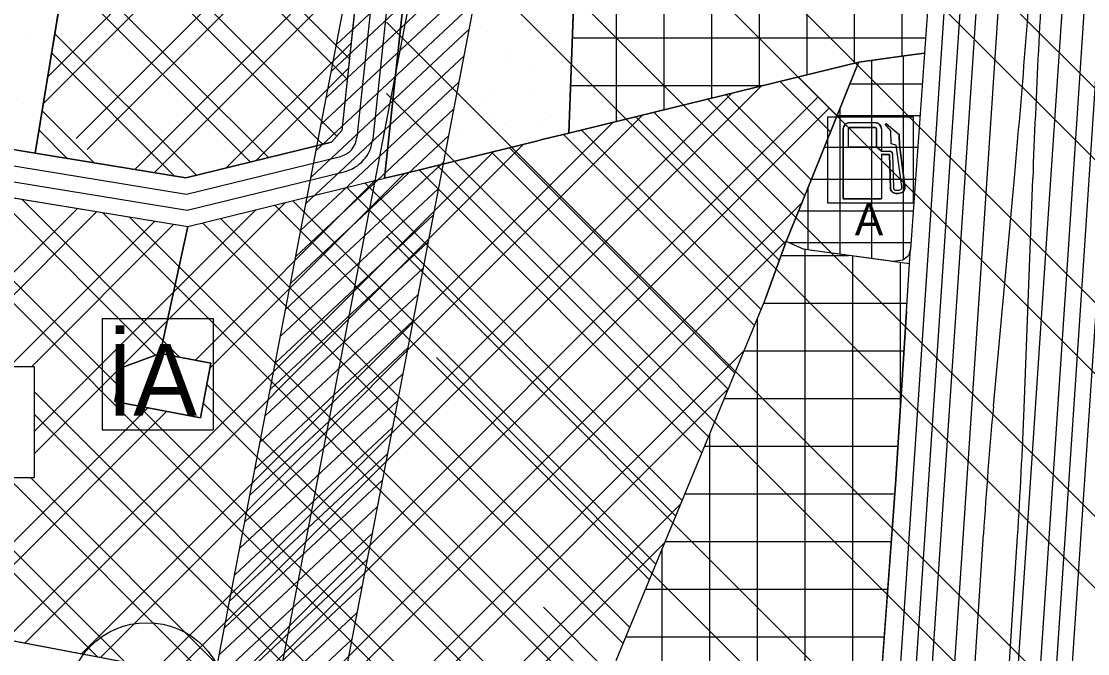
# Model space of a CAD drawing. Extents: x 419109 to 421295, y 4452223 to 4457798.
# Drawn here: x 419965 to 420300.6, y 4455976.5 to 4456175.4 of the extents above; entities that cross this region are included whole.
import ezdxf

# ---------------------------------------------------------------- set-up
doc = ezdxf.new("R2010")
doc.units = 0
for name, color, linetype in [('ADAKENARI', 7, 'Continuous'), ('KALDIRIM_FAT', 7, 'Continuous'), ('KD_DAIRE', 7, 'Continuous'), ('PL_AYA_PARK_DINLENME', 7, 'Continuous'), ('PL_BAKIM_AKARYAKIT', 7, 'Continuous'), ('PL_K_DEPOLAMA', 7, 'Continuous'), ('PL_SAY_DINI_TESIS', 7, 'Continuous'), ('PL_TİCARET', 7, 'Continuous'), ('PL_TOPLU_ISYERI', 7, 'Continuous'), ('RAYLI_TOPLU_TAŞIMA_HATTI', 7, 'Continuous'), ('SEMBOL_FAT', 7, 'Continuous'), ('SN_TR_SIVILASMA', 7, 'Continuous'), ('TA_ENH_154', 7, 'Continuous'), ('TA_ENH_KORUMA', 7, 'Continuous'), ('TA_ENH_TARAMA', 7, 'Continuous'), ('TRFAT_AKARYAKITSERVİ', 7, 'Continuous'), ('TRFAT_DEPOLAMA', 7, 'Continuous'), ('TRFAT_PARKALANI', 7, 'Continuous'), ('TRFAT_TİCARET', 7, 'Continuous'), ('TRFAT_TOPLUİŞYERLERİ', 7, 'Continuous')]:
    doc.layers.add(name, color=color, linetype=linetype)

msp = doc.modelspace()

# ---------------------------------------------------------------- linework, layer by layer
at = {"layer": 'ADAKENARI'}
for p, q in [((420137.25, 4456140.22), (420144.28, 4456329.84)), ((419997.77, 4456307.14), (419969.35, 4456133.92)), ((420081.86, 4456291.61), (420065.8, 4456141.07)), ((420096.85, 4456290.79), (420079.28, 4456126.03)), ((420250.21, 4456178.64), (420249.27, 4456165.37)), ((420242.82, 4456164.58), (420249.27, 4456165.37)), ((420249.27, 4456165.37), (420244.85, 4456103.75)), ((420201.52, 4456155.96), (420228.53, 4456162.61)), ((420228.53, 4456162.61), (420227.52, 4456160.11)), ((420228.53, 4456162.61), (420242.82, 4456164.58)), ((420227.52, 4456160.11), (420214.05, 4456126.75)), ((420137.25, 4456140.22), (420201.52, 4456155.96)), ((419771.34, 4456151.21), (420017.31, 4456110.85)), ((419877.03, 4456149.07), (419969.35, 4456133.92)), ((420065.8, 4456141.07), (420062.57, 4456137.38)), ((420127.15, 4456137.75), (420129.3, 4456138.28)), ((420129.3, 4456138.28), (420137.25, 4456140.22)), ((420016.72, 4456126.15), (420062.57, 4456137.38)), ((420107.76, 4456133), (420127.15, 4456137.75)), ((419969.35, 4456133.92), (420016.72, 4456126.15)), ((420085.19, 4456127.47), (420107.76, 4456133)), ((420071.51, 4456124.13), (420079.28, 4456126.03)), ((420079.28, 4456126.03), (420085.19, 4456127.47)), ((420214.05, 4456126.75), (420205.72, 4456106.12)), ((420017.31, 4456110.85), (420071.51, 4456124.13)), ((420199.21, 4456088.15), (420205.72, 4456106.12)), ((420211.18, 4456103.71), (420205.72, 4456106.12)), ((420213.97, 4456103.33), (420211.18, 4456103.71)), ((420244.55, 4456099.12), (420213.97, 4456103.33)), ((420244.55, 4456099.12), (420244.85, 4456103.75)), ((420243.55, 4456084.14), (420244.55, 4456099.12)), ((420199.21, 4456088.15), (420153.07, 4455976.48)), ((420243.55, 4456084.14), (420240.06, 4456029.71)), ((419996.38, 4456066.35), (420008.69, 4456070.89)), ((420008.69, 4456070.89), (420024.65, 4456067.87)), ((420024.65, 4456067.87), (420021.39, 4456050.68)), ((419994.38, 4456055.79), (419996.38, 4456066.35)), ((420021.39, 4456050.68), (419994.38, 4456055.79)), ((420240.06, 4456029.71), (420234.4, 4455952.49)), ((420026.68, 4455968.26), (419902.33, 4455991.81)), ((420153.07, 4455976.48), (420152.11, 4455974.16))]:
    msp.add_line(p, q, dxfattribs=at)
at = {"layer": 'KALDIRIM_FAT'}
for p, q in [((420086.85, 4456291.34), (420070.59, 4456138.85)), ((420091.85, 4456291.06), (420075.56, 4456138.32)), ((420272.03, 4456278.67), (420260.32, 4456102.71)), ((420278.89, 4456276.32), (420267.3, 4456102.24)), ((420298.49, 4456269.62), (420287.26, 4456100.91)), ((420305.35, 4456267.28), (420294.24, 4456100.44)), ((420260.15, 4456250.77), (420250.34, 4456103.38)), ((420265.06, 4456249.28), (420255.33, 4456103.04)), ((420308.57, 4456240.48), (420299.23, 4456100.11)), ((419764.54, 4456162.46), (420016.91, 4456121.05)), ((419762.96, 4456157.65), (420017.11, 4456115.95)), ((420016.91, 4456121.05), (420065.41, 4456132.93)), ((420017.11, 4456115.95), (420066.6, 4456128.07)), ((420250.34, 4456103.38), (420234.15, 4455861.94)), ((420255.33, 4456103.04), (420239.14, 4455861.63)), ((420260.32, 4456102.71), (420244.13, 4455861.32)), ((420267.3, 4456102.24), (420251.12, 4455860.89)), ((420287.26, 4456100.91), (420271.08, 4455859.65)), ((420294.24, 4456100.44), (420278.07, 4455859.22)), ((420299.23, 4456100.11), (420283.06, 4455858.91)), ((420304.22, 4456099.78), (420288.05, 4455858.6))]:
    msp.add_line(p, q, dxfattribs=at)
for radius in [6.84, 11.84]:
    msp.add_arc((420063.78, 4456139.57), radius, 283.7577, 353.9113, dxfattribs=at)
at = {"layer": 'KD_DAIRE'}
msp.add_circle((420004.49, 4455961.2), 25, dxfattribs=at)
at = {"layer": 'PL_AYA_PARK_DINLENME'}
for points in [[(420104.23, 4456485.35), (420118.58, 4456602.84), (420160.15, 4456599.01), (420169.46, 4456547.15), (420173.29, 4456509.33), (420154.72, 4456475.01), (420147.91, 4456430.31), (420144.75, 4456342.83), (420144.28, 4456329.84), (420137.25, 4456140.22), (420129.3, 4456138.28), (420127.15, 4456137.75), (420107.76, 4456133), (420085.19, 4456127.47), (420079.28, 4456126.03), (420096.85, 4456290.79), (420097.25, 4456393.24), (420117.08, 4456483.82)], [(419877.03, 4456149.07), (419946.16, 4456314.89), (419962.3, 4456307.28), (419997.77, 4456307.14), (419969.35, 4456133.92)]]:
    msp.add_lwpolyline(points, close=True, dxfattribs=at)
at = {"layer": 'PL_BAKIM_AKARYAKIT'}
msp.add_lwpolyline([(420249.27, 4456165.37), (420244.85, 4456103.75), (420244.15, 4456101.64), (420242.38, 4456100.23), (420239.44, 4456099.82), (420213.97, 4456103.33), (420211.18, 4456103.71), (420205.72, 4456106.12), (420214.05, 4456126.75), (420227.52, 4456160.11), (420228.53, 4456162.61), (420242.82, 4456164.58)], close=True, dxfattribs=at)
at = {"layer": 'PL_K_DEPOLAMA'}
msp.add_lwpolyline([(420081.86, 4456291.61), (420065.8, 4456141.07), (420062.57, 4456137.38), (420016.72, 4456126.15), (419969.35, 4456133.92), (419997.77, 4456307.14), (420081.92, 4456306.81)], close=True, dxfattribs=at)
at = {"layer": 'PL_SAY_DINI_TESIS'}
msp.add_lwpolyline([(420021.39, 4456050.68), (419994.38, 4456055.79), (419996.38, 4456066.35), (420008.69, 4456070.89), (420024.65, 4456067.87)], close=True, dxfattribs=at)
at = {"layer": 'PL_TİCARET'}
for points in [[(420198.97, 4456319.75), (420199.44, 4456315.53), (420200.32, 4456311.38), (420201.61, 4456307.33), (420203.28, 4456303.43), (420205.33, 4456299.71), (420207.74, 4456296.21), (420210.48, 4456292.97), (420213.52, 4456290), (420216.84, 4456287.36), (420220.4, 4456285.05), (420224.17, 4456283.1), (420228.12, 4456281.53), (420249.38, 4456274.26), (420255.38, 4456265.35), (420254.68, 4456251.76), (420253.77, 4456235.85), (420250.21, 4456178.64), (420249.27, 4456165.37), (420242.82, 4456164.58), (420228.53, 4456162.61), (420201.52, 4456155.96), (420137.25, 4456140.22), (420144.28, 4456329.84)], [(420234.4, 4455952.49), (420240.06, 4456029.71), (420243.55, 4456084.14), (420244.55, 4456099.12), (420213.97, 4456103.33), (420211.18, 4456103.71), (420205.72, 4456106.12), (420199.21, 4456088.15), (420153.07, 4455976.48), (420152.11, 4455974.16)]]:
    msp.add_lwpolyline(points, dxfattribs=at)
at = {"layer": 'PL_TOPLU_ISYERI'}
for points in [[(419771.34, 4456151.21), (420017.31, 4456110.85), (420008.69, 4456070.89), (419996.38, 4456066.35), (419994.38, 4456055.79), (420021.39, 4456050.68), (420024.65, 4456067.87), (420008.69, 4456070.89), (420017.31, 4456110.85), (420071.51, 4456124.13), (420079.28, 4456126.03), (420085.19, 4456127.47), (420107.76, 4456133), (420127.15, 4456137.75), (420129.3, 4456138.28), (420137.25, 4456140.22), (420201.52, 4456155.96), (420228.53, 4456162.61), (420227.52, 4456160.11), (420214.05, 4456126.75), (420205.72, 4456106.12), (420199.21, 4456088.15), (420153.07, 4455976.48), (420152.11, 4455974.16)], [(420026.68, 4455968.26), (419902.33, 4455991.81)]]:
    msp.add_lwpolyline(points, dxfattribs=at)
at = {"layer": 'RAYLI_TOPLU_TAŞIMA_HATTI'}
for p, q in [((420270.92, 4456054.3), (420277.52, 4456126.19)), ((420280.57, 4456053.68), (420283.29, 4456125.82)), ((420246.66, 4455687.36), (420267.77, 4456014)), ((420257.33, 4455685.64), (420278.51, 4456013.3))]:
    msp.add_line(p, q, dxfattribs=at)
for centre, radius, start, end in [((417290.07, 4456400.29), 3000, 354.75781, 356.3021), ((423281.17, 4456013.09), 3000, 176.3021, 177.8464), ((421764.65, 4455917.26), 1500, 174.75781, 176.3021), ((418781.63, 4456110.05), 1500, 356.3021, 357.8464)]:
    msp.add_arc(centre, radius, start, end, dxfattribs=at)
at = {"layer": 'SEMBOL_FAT'}
for p, q in [((420218.71, 4456145.31), (420218.71, 4456118.31)), ((420218.71, 4456145.31), (420245.71, 4456145.31)), ((420245.71, 4456145.31), (420245.71, 4456118.31)), ((420223.66, 4456141.55), (420223.66, 4456119.55)), ((420225.16, 4456141.55), (420225.16, 4456135.91)), ((420225.66, 4456143.55), (420233.66, 4456143.55)), ((420225.66, 4456142.05), (420233.66, 4456142.05)), ((420234.16, 4456141.55), (420234.16, 4456135.91)), ((420235.66, 4456141.55), (420235.66, 4456134.52)), ((420236.84, 4456143.02), (420237.14, 4456143.29)), ((420238.66, 4456140.97), (420236.84, 4456143.02)), ((420237.14, 4456143.29), (420241.29, 4456139.79)), ((420238.69, 4456136.91), (420238.66, 4456140.97)), ((420241.32, 4456136.53), (420241.29, 4456139.79)), ((420225.16, 4456135.91), (420234.16, 4456135.91)), ((420240.33, 4456136.4), (420238.69, 4456136.91)), ((420242.08, 4456123.43), (420240.33, 4456136.4)), ((420243.07, 4456123.56), (420241.32, 4456136.53)), ((420235.66, 4456134.52), (420238.33, 4456134.52)), ((420235.66, 4456133.52), (420238.18, 4456133.52)), ((420235.66, 4456133.52), (420235.66, 4456119.55)), ((420238.18, 4456133.52), (420238.5, 4456122.92)), ((420239.18, 4456133.7), (420239.5, 4456122.95)), ((420240.19, 4456122.28), (420241.08, 4456122.28)), ((420240.19, 4456121.28), (420241.08, 4456121.28)), ((420218.71, 4456118.31), (420245.71, 4456118.31)), ((420223.66, 4456119.55), (420235.66, 4456119.55)), ((419990.38, 4456081.9), (419990.38, 4456046.9)), ((419990.38, 4456081.9), (420025.38, 4456081.9)), ((420025.38, 4456081.9), (420025.38, 4456046.9)), ((419990.38, 4456046.9), (420025.38, 4456046.9))]:
    msp.add_line(p, q, dxfattribs=at)
msp.add_lwpolyline([(420223.66, 4456119.55), (420223.66, 4456141.55), (420223.7, 4456141.94), (420223.81, 4456142.31), (420224, 4456142.66), (420224.25, 4456142.96), (420224.55, 4456143.21), (420224.89, 4456143.39), (420225.27, 4456143.51), (420225.66, 4456143.55), (420233.66, 4456143.55), (420234.05, 4456143.51), (420234.43, 4456143.39), (420234.77, 4456143.21), (420235.07, 4456142.96), (420235.32, 4456142.66), (420235.51, 4456142.31), (420235.62, 4456141.94), (420235.66, 4456141.55), (420235.66, 4456134.52), (420234.16, 4456135.91), (420234.16, 4456141.55), (420234.01, 4456141.9), (420233.66, 4456142.05), (420225.66, 4456142.05), (420225.31, 4456141.9), (420225.16, 4456141.55), (420225.16, 4456135.91), (420234.16, 4456135.91), (420235.66, 4456134.52), (420238.33, 4456134.52), (420238.5, 4456134.5), (420238.65, 4456134.46), (420238.79, 4456134.38), (420238.92, 4456134.28), (420239.03, 4456134.16), (420239.1, 4456134.02), (420239.16, 4456133.86), (420239.18, 4456133.7), (420239.5, 4456122.95), (420239.52, 4456122.82), (420239.56, 4456122.69), (420239.63, 4456122.58), (420239.71, 4456122.48), (420239.82, 4456122.39), (420239.93, 4456122.33), (420240.06, 4456122.29), (420240.19, 4456122.28), (420241.08, 4456122.28), (420241.29, 4456122.3), (420241.5, 4456122.37), (420241.68, 4456122.48), (420241.84, 4456122.63), (420241.96, 4456122.8), (420242.05, 4456123), (420242.09, 4456123.21), (420242.08, 4456123.43), (420240.33, 4456136.4), (420238.69, 4456136.91), (420238.66, 4456140.97), (420236.84, 4456143.02), (420237.14, 4456143.29), (420241.29, 4456139.79), (420241.32, 4456136.53), (420243.07, 4456123.56), (420243.08, 4456123.13), (420243, 4456122.71), (420242.84, 4456122.32), (420242.59, 4456121.97), (420242.28, 4456121.68), (420241.91, 4456121.46), (420241.5, 4456121.33), (420241.08, 4456121.28), (420240.19, 4456121.28), (420239.87, 4456121.31), (420239.56, 4456121.41), (420239.27, 4456121.56), (420239.02, 4456121.76), (420238.81, 4456122.01), (420238.65, 4456122.29), (420238.54, 4456122.6), (420238.5, 4456122.92), (420238.18, 4456133.52), (420235.66, 4456133.52), (420235.66, 4456119.55)], close=True, dxfattribs=at)
for centre, radius, start, end in [((420225.66, 4456141.55), 2, 90, 180), ((420225.66, 4456141.55), 0.5, 90, 180), ((420233.66, 4456141.55), 2, 0, 90), ((420233.66, 4456141.55), 0.5, 0, 90), ((420238.33, 4456133.68), 0.842, 1.7408, 90), ((420240.19, 4456122.97), 1.69, 181.7408, 270), ((420240.19, 4456122.97), 0.691, 181.7408, 270), ((420241.08, 4456123.29), 2.01, 270, 7.6874), ((420241.08, 4456123.29), 1.01, 270, 7.6874)]:
    msp.add_arc(centre, radius, start, end, dxfattribs=at)
at = {"layer": 'SN_TR_SIVILASMA'}
for p, q in [((421268.38, 4455188.77), (420123.47, 4456333.68)), ((421268.15, 4455166.56), (420116.87, 4456317.84)), ((421267.69, 4455122.12), (420103.66, 4456286.14)), ((421267.46, 4455099.9), (420097.06, 4456270.29)), ((421266.99, 4455055.46), (420083.86, 4456238.6)), ((421266.76, 4455033.24), (420079.94, 4456220.06)), ((421255.58, 4454999.52), (420079.94, 4456175.16)), ((421232.89, 4454999.76), (420079.94, 4456152.71)), ((421187.51, 4455000.24), (420079.94, 4456107.81)), ((421164.82, 4455000.48), (420095.66, 4456069.64)), ((421119.44, 4455000.96), (420129.33, 4455991.06))]:
    msp.add_line(p, q, dxfattribs=at)
at = {"layer": 'TA_ENH_154'}
msp.add_lwpolyline([(419862.83, 4455014.24), (420170.14, 4456613.6), (420230.68, 4456928.68), (420176.89, 4457440.84), (420133.44, 4457787.81)], dxfattribs=at)
at = {"layer": 'TA_ENH_KORUMA'}
msp.add_line((419842.5, 4455014.45), (420150.5, 4456617.38), dxfattribs=at)
msp.add_lwpolyline([(420153.62, 4457787.6), (420196.76, 4457443.12), (420250.88, 4456927.82), (420189.78, 4456609.83), (419883.15, 4455014.02)], dxfattribs=at)
at = {"layer": 'TA_ENH_TARAMA'}
for p, q in [((420064.17, 4456168.11), (420113.82, 4456214.51)), ((420062.57, 4456159.77), (420112.22, 4456206.17)), ((420060.96, 4456151.42), (420110.61, 4456197.82)), ((420059.36, 4456143.08), (420109.01, 4456189.48)), ((420057.76, 4456134.74), (420107.41, 4456181.14)), ((420056.15, 4456126.4), (420105.81, 4456172.8)), ((420054.55, 4456118.05), (420104.2, 4456164.46)), ((420052.95, 4456109.71), (420102.6, 4456156.11)), ((420051.34, 4456101.37), (420101, 4456147.77)), ((420049.74, 4456093.03), (420099.39, 4456139.43)), ((420048.14, 4456084.69), (420097.79, 4456131.09)), ((420046.54, 4456076.34), (420096.19, 4456122.74)), ((420044.93, 4456068), (420094.58, 4456114.4)), ((420043.33, 4456059.66), (420092.98, 4456106.06)), ((420041.73, 4456051.32), (420091.38, 4456097.72)), ((420040.12, 4456042.97), (420089.78, 4456089.38)), ((420038.52, 4456034.63), (420088.17, 4456081.03)), ((420036.92, 4456026.29), (420086.57, 4456072.69)), ((420035.32, 4456017.95), (420084.97, 4456064.35)), ((420033.71, 4456009.61), (420083.36, 4456056.01)), ((420032.11, 4456001.26), (420081.76, 4456047.66)), ((420030.51, 4455992.92), (420080.16, 4456039.32)), ((420028.9, 4455984.58), (420078.56, 4456030.98)), ((420027.3, 4455976.24), (420076.95, 4456022.64)), ((420025.7, 4455967.89), (420075.35, 4456014.3)), ((420024.09, 4455959.55), (420073.75, 4456005.95)), ((420022.49, 4455951.21), (420072.14, 4455997.61)), ((420020.89, 4455942.87), (420070.54, 4455989.27)), ((420019.29, 4455934.53), (420068.94, 4455980.93))]:
    msp.add_line(p, q, dxfattribs=at)
at = {"layer": 'TRFAT_AKARYAKITSERVİ'}
for p, q in [((420232.54, 4456163.17), (420232.54, 4456100.77)), ((420242.54, 4456164.54), (420242.54, 4456100.36)), ((420225.76, 4456155.77), (420248.58, 4456155.77)), ((420221.73, 4456145.77), (420247.86, 4456145.77)), ((420222.54, 4456147.79), (420222.54, 4456102.15)), ((420217.69, 4456135.77), (420247.15, 4456135.77)), ((420213.65, 4456125.77), (420246.43, 4456125.77)), ((420212.54, 4456123.02), (420212.54, 4456103.52)), ((420209.62, 4456115.77), (420245.71, 4456115.77)), ((420206.52, 4456105.77), (420245, 4456105.77))]:
    msp.add_line(p, q, dxfattribs=at)
at = {"layer": 'TRFAT_DEPOLAMA'}
for p, q in [((419982.18, 4456138.59), (420075.49, 4456231.89)), ((419985.72, 4456135.05), (420074.64, 4456223.98)), ((419983.49, 4456220.09), (420064.26, 4456139.32)), ((419982.49, 4456214.02), (420059.8, 4456136.7)), ((419971.91, 4456149.53), (420029.24, 4456206.86)), ((419973.3, 4456157.99), (420022.17, 4456206.86)), ((420017.93, 4456206.86), (420067.52, 4456157.26)), ((420025, 4456206.86), (420068.21, 4456163.65)), ((420000.66, 4456128.79), (420072.11, 4456200.23)), ((419979.5, 4456195.79), (420042.76, 4456132.53)), ((420006.74, 4456127.79), (420071.26, 4456192.32)), ((419978.5, 4456189.72), (420037.08, 4456131.14)), ((419975.51, 4456171.5), (420020.04, 4456126.97)), ((420029.43, 4456129.26), (420068.73, 4456168.57)), ((419974.52, 4456165.42), (420013.21, 4456126.73)), ((420038.79, 4456131.56), (420067.89, 4456160.65)), ((419971.53, 4456147.2), (419987.83, 4456130.89)), ((419970.53, 4456141.12), (419979.37, 4456132.28))]:
    msp.add_line(p, q, dxfattribs=at)
at = {"layer": 'TRFAT_PARKALANI'}
for p, q in [((420126.5, 4456174.97), (420126.5, 4456174.97)), ((420111.72, 4456172.36), (420111.72, 4456172.36)), ((419967.11, 4456170.12), (419967.11, 4456170.12)), ((420096.95, 4456169.76), (420096.95, 4456169.76)), ((420102.52, 4456168.12), (420102.52, 4456168.12)), ((420117.29, 4456165.51), (420117.29, 4456165.51)), ((420132.94, 4456167.83), (420132.94, 4456167.83)), ((420133.16, 4456165.99), (420133.16, 4456165.99)), ((420118.38, 4456163.38), (420118.38, 4456163.38)), ((420125.32, 4456161.86), (420125.32, 4456161.86)), ((419973.77, 4456161.14), (419973.77, 4456161.14)), ((420088.84, 4456158.18), (420088.84, 4456158.18)), ((420103.61, 4456160.78), (420103.61, 4456160.78)), ((420089.48, 4456157.9), (420089.48, 4456157.9)), ((420099.92, 4456153.35), (420099.92, 4456153.35)), ((420110.27, 4456151.8), (420110.27, 4456151.8)), ((420113.82, 4456152.22), (420113.82, 4456152.22)), ((420125.05, 4456154.4), (420125.05, 4456154.4)), ((419965.66, 4456149.55), (419965.66, 4456149.55)), ((420084.28, 4456151.03), (420084.28, 4456151.03)), ((420095.5, 4456149.2), (420095.5, 4456149.2)), ((420113.82, 4456145.82), (420113.82, 4456145.82)), ((420131.71, 4456145.43), (420131.71, 4456145.43)), ((419970.66, 4456143.3), (419970.66, 4456143.3)), ((420116.93, 4456142.82), (420116.93, 4456142.82)), ((420128.59, 4456143.21), (420128.59, 4456143.21)), ((420102.16, 4456140.22), (420102.16, 4456140.22)), ((420087.39, 4456137.61), (420087.39, 4456137.61)), ((420080.8, 4456131.33), (420080.8, 4456131.33))]:
    msp.add_line(p, q, dxfattribs=at)
at = {"layer": 'TRFAT_TİCARET'}
for p, q in [((420167.25, 4456147.57), (420167.25, 4456498.18)), ((420152.25, 4456143.9), (420152.25, 4456458.82)), ((420182.25, 4456151.24), (420182.25, 4456378.41)), ((420197.25, 4456154.92), (420197.25, 4456378.41)), ((420212.25, 4456158.6), (420212.25, 4456291.24)), ((420227.25, 4456162.3), (420227.25, 4456281.87)), ((420242.25, 4456164.5), (420242.25, 4456276.7)), ((420138.36, 4456170.22), (420249.61, 4456170.22)), ((420137.81, 4456155.22), (420198.51, 4456155.22)), ((420204.15, 4456101.77), (420225.26, 4456101.77)), ((420211.68, 4455564.25), (420211.68, 4456103.64)), ((420226.68, 4455831.42), (420226.68, 4456101.58)), ((420241.68, 4456054.95), (420241.68, 4456099.51)), ((420198.64, 4456086.77), (420243.73, 4456086.77)), ((420196.68, 4455551.43), (420196.68, 4456082.02)), ((420192.44, 4456071.77), (420242.76, 4456071.77)), ((420186.25, 4456056.77), (420241.8, 4456056.77)), ((420181.68, 4455530.26), (420181.68, 4456045.72)), ((420180.05, 4456041.77), (420240.83, 4456041.77)), ((420173.85, 4456026.77), (420239.84, 4456026.77)), ((420167.65, 4456011.77), (420238.75, 4456011.77)), ((420166.68, 4455199.52), (420166.68, 4456009.42)), ((420161.46, 4455996.77), (420237.65, 4455996.77)), ((420155.26, 4455981.77), (420236.55, 4455981.77))]:
    msp.add_line(p, q, dxfattribs=at)
at = {"layer": 'TRFAT_TOPLUİŞYERLERİ'}
for p, q in [((420197.95, 4456155.09), (420013.6, 4455970.74)), ((420203.77, 4456156.51), (420219.65, 4456140.63)), ((420209.45, 4456157.91), (420221.69, 4456145.67)), ((420188.58, 4456152.79), (420007.65, 4455971.86)), ((420215.72, 4456151.64), (420030.68, 4455966.6)), ((420186.73, 4456152.34), (420213.55, 4456125.52)), ((420219.25, 4456148.11), (420035.68, 4455964.54)), ((420181.05, 4456150.95), (420211.52, 4456120.48)), ((420160.49, 4456145.91), (419989.82, 4455975.24)), ((420158.33, 4456145.38), (420203.56, 4456100.16)), ((420164.01, 4456146.78), (420205.44, 4456105.35)), ((419821.29, 4456143.02), (419988.89, 4455975.42)), ((420151.13, 4456143.62), (419983.87, 4455976.37)), ((420135.61, 4456139.82), (420195.72, 4456079.71)), ((420141.29, 4456141.21), (420197.79, 4456084.71)), ((420123.03, 4456136.74), (419966.04, 4455979.74)), ((420118.57, 4456135.65), (420189.52, 4456064.7)), ((420113.67, 4456134.45), (419960.09, 4455980.87)), ((420112.89, 4456134.26), (420187.45, 4456059.7)), ((420090.17, 4456128.69), (420179.18, 4456039.68)), ((420095.85, 4456130.08), (420181.25, 4456044.69)), ((419922.8, 4456126.36), (420119.13, 4455930.03)), ((419931.26, 4456124.97), (419995.35, 4456060.89)), ((420076.22, 4456125.28), (420019.74, 4456068.8)), ((420085.58, 4456127.57), (420024.36, 4456066.35)), ((420067.45, 4456123.13), (420170.91, 4456019.67)), ((420073.13, 4456124.52), (420172.98, 4456024.67)), ((419956.64, 4456120.81), (420007.13, 4456070.31)), ((419965.09, 4456119.42), (420014.78, 4456069.74)), ((420048.12, 4456118.4), (419969.04, 4456039.31)), ((420050.41, 4456118.96), (420164.71, 4456004.66)), ((420210.62, 4456118.26), (420050.69, 4455958.33)), ((419982.63, 4456116.54), (419886.36, 4456020.27)), ((419988.7, 4456115.55), (419939.99, 4456066.84)), ((420038.76, 4456116.11), (419969.04, 4456046.38)), ((419990.47, 4456115.26), (420149.26, 4455956.47)), ((420044.73, 4456117.57), (420162.64, 4455999.65)), ((420006.93, 4456112.56), (419961.21, 4456066.84)), ((420013, 4456111.56), (419968.28, 4456066.84)), ((419998.93, 4456113.87), (420151.46, 4455961.34)), ((420022.01, 4456112), (420154.37, 4455979.64)), ((420027.69, 4456113.4), (420156.44, 4455984.64)), ((420205.83, 4456106.4), (420055.69, 4455956.26)), ((420192.46, 4456071.82), (420070.7, 4455950.06)), ((419934.04, 4456066.84), (419969.04, 4456066.84)), ((419969.04, 4456066.84), (419969.04, 4456031.84)), ((420023.37, 4456061.14), (420142.57, 4455941.94)), ((419969.04, 4456058.91), (420082.96, 4455944.99)), ((420187.48, 4456059.77), (420075.7, 4455947.99)), ((420001.86, 4456054.38), (420131.19, 4455925.04)), ((420022.25, 4456055.2), (420140.34, 4455937.1)), ((420004.76, 4456053.83), (419936.31, 4455985.37)), ((420010.71, 4456052.7), (419942.26, 4455984.25)), ((419969.04, 4456051.84), (420070.9, 4455949.97)), ((419934.04, 4456031.84), (419969.04, 4456031.84)), ((419939.54, 4456031.84), (419997.61, 4455973.76)), ((419960.75, 4456031.84), (420023.78, 4455968.81)), ((419967.83, 4456031.84), (420034.73, 4455964.93)), ((420172.55, 4456023.62), (420090.71, 4455941.78)), ((420167.57, 4456011.57), (420095.71, 4455939.71))]:
    msp.add_line(p, q, dxfattribs=at)

# ---------------------------------------------------------------- texts
at = {"layer": 'SEMBOL_FAT'}
for s, height, p in [('A', 10, (420227.3, 4456108.1)), ('İA', 22.5, (419991.83, 4456051.36))]:
    msp.add_text(s, height=height, dxfattribs=at).set_placement(p)

doc.saveas('drawing.dxf')
